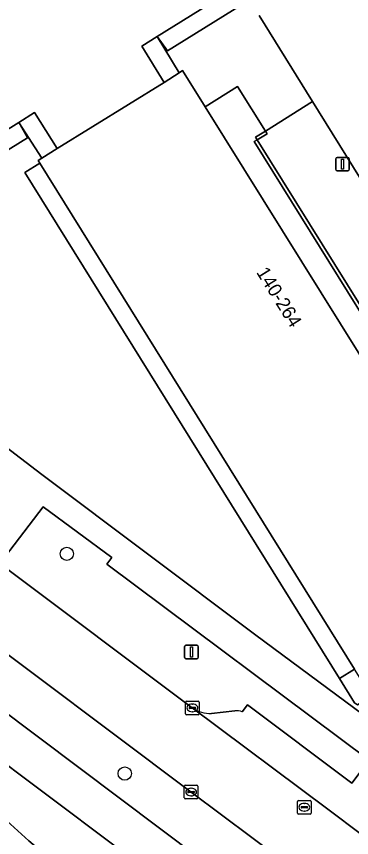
# Model space of a CAD drawing. Extents: x 159888 to 160761, y 384031 to 384750.
# Drawn here: x 160056.5 to 160081.2, y 384498.8 to 384559.3 of the extents above; entities that cross this region are included whole.
import ezdxf

# ---------------------------------------------------------------- set-up
doc = ezdxf.new("R2010")
doc.units = 0
for name, color, linetype in [('IMGEO_Berm_groen', 7, 'Continuous'), ('IMGEO_Boom', 7, 'Continuous'), ('IMGEO_Erf', 7, 'Continuous'), ('IMGEO_Fietspad_gesloten', 7, 'Continuous'), ('IMGEO_Groenvoorziening', 7, 'Continuous'), ('IMGEO_Kolk', 7, 'Continuous'), ('IMGEO_Lichtmast', 7, 'Continuous'), ('IMGEO_Pand', 7, 'Continuous'), ('IMGEO_Pand_nummerreeks', 7, 'Continuous'), ('IMGEO_Parkeervlak_open', 7, 'Continuous'), ('IMGEO_Rijbaan_lokaal_open', 7, 'Continuous'), ('IMGEO_Rioolput', 7, 'Continuous'), ('IMGEO_Voetpad_open', 7, 'Continuous')]:
    doc.layers.add(name, color=color, linetype=linetype)

msp = doc.modelspace()

# ---------------------------------------------------------------- linework, layer by layer
at = {"layer": 'IMGEO_Berm_groen'}
msp.add_lwpolyline([(160052.141, 384515.156), (160036.065, 384527.255), (160033.506, 384529.181), (160026.846, 384534.194), (160022.615, 384537.386), (160020.244, 384539.075), (160018.872, 384540.033), (160018.323, 384539.157), (160017.098, 384537.235), (160017.533, 384536.804), (160031.234, 384526.495), (160105.836, 384470.365), (160106.003, 384470.24), (160106.621, 384471.076), (160108.141, 384473.131), (160101.659, 384477.982), (160099.829, 384479.351), (160085.029, 384490.505), (160069.4, 384502.204)], close=True, dxfattribs=at)
for points in [[(160048.701, 384509.565), (160047.684, 384508.463), (160047.191, 384507.929), (160057.459, 384498.614), (160058.403, 384497.799), (160061.763, 384494.626), (160061.875, 384494.502), (160062.22, 384494.123), (160062.609, 384493.502)], [(160063.384, 384492.443), (160065.699, 384490.622), (160101.231, 384464.252), (160103.177, 384466.847), (160104.02, 384467.971), (160048.701, 384509.565)]]:
    msp.add_lwpolyline(points, dxfattribs=at)
at = {"layer": 'IMGEO_Boom'}
for centre in [(160060.257, 384519.744), (160064.513, 384503.563)]:
    msp.add_circle(centre, 0.489, dxfattribs=at)
at = {"layer": 'IMGEO_Erf'}
for points in [[(160057.163, 384547.816), (160058.271, 384548.509), (160058.141, 384548.718), (160058.407, 384548.883), (160056.714, 384551.521), (160057.369, 384550.381), (160040.209, 384539.742), (160039.539, 384540.809), (160039.158, 384540.572), (160044.048, 384536.578), (160058.403, 384525.598), (160074.056, 384513.832), (160092.698, 384500.015), (160112.975, 384485.03), (160116.883, 384487.168), (160131.986, 384495.431), (160131.163, 384496.735), (160116.313, 384487.517), (160116.183, 384487.726), (160114.737, 384486.834), (160114.554, 384487.129), (160113.873, 384486.708), (160109.069, 384494.434), (160106.102, 384494.625)], [(160092.468, 384502.292), (160090.869, 384504.464), (160089.25, 384507.094), (160087.531, 384510.255), (160083.576, 384507.794), (160082.785, 384509.053), (160082.66, 384509.254), (160081.635, 384508.614), (160081.416, 384508.779), (160080.309, 384510.56), (160057.163, 384547.816)]]:
    msp.add_lwpolyline(points, dxfattribs=at)
at = {"layer": 'IMGEO_Fietspad_gesloten'}
msp.add_lwpolyline([(160176.501, 384417.329), (160108.604, 384468.298), (160108.46, 384468.406), (160106.003, 384470.24), (160105.836, 384470.365), (160031.234, 384526.495), (160017.533, 384536.804), (160015.798, 384534.417), (160017.707, 384532.975), (160048.701, 384509.565), (160104.02, 384467.971), (160106.735, 384465.918), (160131.786, 384447.047), (160174.693, 384414.967)], dxfattribs=at)
at = {"layer": 'IMGEO_Groenvoorziening'}
for points in [[(160063.2, 384518.984), (160063.554, 384519.484), (160058.511, 384523.2), (160055.316, 384519.049), (160055.524, 384518.887), (160069.487, 384508.403)], [(160073.152, 384508.109), (160073.541, 384508.626), (160081.229, 384502.849), (160082.505, 384504.558), (160063.2, 384518.984)], [(160070.9, 384507.996), (160072.606, 384508.178)]]:
    msp.add_lwpolyline(points, dxfattribs=at)
for centre, radius, start, end in [((160070.762, 384510.175), 2.183, 234.24906, 273.61394), ((160072.732, 384506.976), 1.208, 69.63262, 95.96238)]:
    msp.add_arc(centre, radius, start, end, dxfattribs=at)
at = {"layer": 'IMGEO_Kolk'}
for p, q in [((160068.991, 384507.973), (160068.991, 384508.825)), ((160069.066, 384508.899), (160069.918, 384508.899)), ((160069.25, 384508.393), (160069.25, 384508.405)), ((160069.293, 384508.442), (160069.691, 384508.442)), ((160069.479, 384508.679), (160069.504, 384508.679)), ((160069.734, 384508.405), (160069.734, 384508.393)), ((160069.992, 384508.825), (160069.992, 384507.973)), ((160069.918, 384507.899), (160069.066, 384507.899)), ((160069.688, 384508.356), (160069.29, 384508.356)), ((160069.502, 384508.119), (160069.477, 384508.119)), ((160068.899, 384501.778), (160068.899, 384502.63)), ((160068.974, 384502.704), (160069.826, 384502.704)), ((160069.387, 384502.484), (160069.412, 384502.484)), ((160069.9, 384502.63), (160069.9, 384501.778)), ((160069.158, 384502.198), (160069.158, 384502.21)), ((160069.596, 384502.161), (160069.198, 384502.161)), ((160069.201, 384502.247), (160069.599, 384502.247)), ((160069.41, 384501.924), (160069.385, 384501.924)), ((160069.642, 384502.21), (160069.642, 384502.198)), ((160069.826, 384501.704), (160068.974, 384501.704))]:
    msp.add_line(p, q, dxfattribs=at)
for points in [[(160068.991, 384507.973), (160068.991, 384508.825)], [(160069.066, 384508.899), (160069.918, 384508.899)], [(160069.992, 384508.825), (160069.992, 384507.973)], [(160069.918, 384507.899), (160069.066, 384507.899)], [(160068.899, 384501.778), (160068.899, 384502.63)], [(160068.974, 384502.704), (160069.826, 384502.704)], [(160069.9, 384502.63), (160069.9, 384501.778)], [(160069.826, 384501.704), (160068.974, 384501.704)]]:
    msp.add_lwpolyline(points, dxfattribs=at)
for centre, radius, start, end in [((160069.068, 384508.823), 0.0765, 91.55205, 178.44795), ((160069.068, 384508.823), 0.0765, 91.55205, 178.44795), ((160069.29, 384508.402), 0.0403, 85.87752, 175.75265), ((160069.287, 384508.392), 0.0366, 178.93798, 274.71019), ((160069.691, 384508.399), 0.043, 264.86636, 352.45326), ((160069.695, 384508.404), 0.0386, 1.73085, 96.63898), ((160069.916, 384508.823), 0.0765, 1.55205, 88.44795), ((160069.916, 384508.823), 0.0765, 1.55205, 88.44795), ((160069.068, 384507.975), 0.0765, 181.55205, 268.44795), ((160069.068, 384507.975), 0.0765, 181.55205, 268.44795), ((160069.916, 384507.975), 0.0765, 271.55205, 358.44795), ((160069.916, 384507.975), 0.0765, 271.55205, 358.44795), ((160068.976, 384502.628), 0.0765, 91.55205, 178.44795), ((160068.976, 384502.628), 0.0765, 91.55205, 178.44795), ((160069.824, 384502.628), 0.0765, 1.55205, 88.44795), ((160069.824, 384502.628), 0.0765, 1.55205, 88.44795), ((160068.976, 384501.78), 0.0765, 181.55205, 268.44795), ((160068.976, 384501.78), 0.0765, 181.55205, 268.44795), ((160069.198, 384502.207), 0.0403, 85.87752, 175.75265), ((160069.195, 384502.197), 0.0366, 178.93798, 274.71019), ((160069.599, 384502.204), 0.043, 264.86636, 352.45326), ((160069.603, 384502.209), 0.0386, 1.73085, 96.63898), ((160069.824, 384501.78), 0.0765, 271.55205, 358.44795), ((160069.824, 384501.78), 0.0765, 271.55205, 358.44795)]:
    msp.add_arc(centre, radius, start, end, dxfattribs=at)
for centre, major_axis, ratio, start_param, end_param in [((160069.478, 384508.399), (-0.387, 0.002), 0.722429, 4.712389, 7.853982), ((160069.503, 384508.399), (-0.39, 0.002), 0.717154, 1.570796, 4.712389), ((160069.386, 384502.204), (-0.387, 0.002), 0.722429, 4.712389, 7.853982), ((160069.411, 384502.204), (-0.39, 0.002), 0.717154, 1.570796, 4.712389)]:
    msp.add_ellipse(centre, major_axis=major_axis, ratio=ratio, start_param=start_param, end_param=end_param, dxfattribs=at)
at = {"layer": 'IMGEO_Lichtmast'}
for p, q in [((160080.145, 384548.941), (160080.935, 384548.941)), ((160080.935, 384548.941), (160080.145, 384548.941)), ((160080.045, 384548.041), (160080.045, 384548.841)), ((160080.045, 384548.841), (160080.045, 384548.041)), ((160081.035, 384548.841), (160081.035, 384548.041)), ((160081.035, 384548.041), (160081.035, 384548.841)), ((160080.935, 384547.941), (160080.145, 384547.941)), ((160080.145, 384547.941), (160080.935, 384547.941)), ((160068.921, 384512.117), (160068.921, 384512.917)), ((160068.921, 384512.917), (160068.921, 384512.117)), ((160069.021, 384513.017), (160069.811, 384513.017)), ((160069.811, 384513.017), (160069.021, 384513.017)), ((160069.911, 384512.917), (160069.911, 384512.117)), ((160069.911, 384512.117), (160069.911, 384512.917)), ((160069.811, 384512.017), (160069.021, 384512.017)), ((160069.021, 384512.017), (160069.811, 384512.017))]:
    msp.add_line(p, q, dxfattribs=at)
for points in [[(160080.465, 384548.816), (160080.615, 384548.816), (160080.615, 384548.066), (160080.465, 384548.066), (160080.465, 384548.816)], [(160069.341, 384512.892), (160069.491, 384512.892), (160069.491, 384512.142), (160069.341, 384512.142), (160069.341, 384512.892)]]:
    msp.add_lwpolyline(points, dxfattribs=at)
for centre, start, end in [((160080.145, 384548.841), 90, 180), ((160080.145, 384548.841), 90, 180), ((160080.935, 384548.841), 0, 90), ((160080.935, 384548.841), 360, 90), ((160080.145, 384548.041), 180, 270), ((160080.145, 384548.041), 180, 270), ((160080.935, 384548.041), 270, 0), ((160080.935, 384548.041), 270, 0), ((160069.021, 384512.917), 90, 180), ((160069.021, 384512.917), 90, 180), ((160069.811, 384512.917), 0, 90), ((160069.811, 384512.917), 360, 90), ((160069.021, 384512.117), 180, 270), ((160069.021, 384512.117), 180, 270), ((160069.811, 384512.117), 270, 0), ((160069.811, 384512.117), 270, 0)]:
    msp.add_arc(centre, 0.1, start, end, dxfattribs=at)
at = {"layer": 'IMGEO_Pand'}
msp.add_lwpolyline([(160059.534, 384549.583), (160067.407, 384554.465), (160065.764, 384557.13), (160066.902, 384557.838), (160095.167, 384575.42), (160095.408, 384575.563), (160087.761, 384587.808), (160058.915, 384569.852), (160056.098, 384568.098), (160056.278, 384567.832), (160056.41, 384567.922), (160057.237, 384566.583), (160053.164, 384564.059), (160052.331, 384565.385), (160052.493, 384565.484), (160052.322, 384565.761), (160049.611, 384564.076), (160031.614, 384552.893), (160032.902, 384550.815), (160039.158, 384540.572), (160039.539, 384540.809), (160056.714, 384551.521), (160057.868, 384552.241)], close=True, dxfattribs=at)
msp.add_lwpolyline([(160088.916, 384522.994), (160070.432, 384552.675), (160068.775, 384555.335), (160068.524, 384555.176), (160067.407, 384554.465), (160059.534, 384549.583), (160058.407, 384548.883), (160058.141, 384548.718), (160058.271, 384548.509), (160081.418, 384511.253)], dxfattribs=at)
at = {"layer": 'IMGEO_Parkeervlak_open'}
msp.add_lwpolyline([(160074.982, 384550.686), (160074.252, 384550.23), (160089.532, 384525.678), (160093.724, 384528.242), (160078.34, 384553.049), (160074.859, 384550.882)], close=True, dxfattribs=at)
at = {"layer": 'IMGEO_Rijbaan_lokaal_open'}
for points in [[(160074.401, 384559.378), (160078.34, 384553.049), (160093.724, 384528.242)], [(160004.593, 384555.792), (160003.671, 384556.554), (160000.008, 384552.961), (160002.133, 384551.2), (160006.47, 384547.854), (160006.572, 384547.79), (160018.872, 384540.033), (160020.244, 384539.075), (160022.615, 384537.386), (160026.846, 384534.194), (160033.506, 384529.181), (160036.065, 384527.255), (160052.141, 384515.156), (160069.4, 384502.204), (160085.029, 384490.505), (160099.829, 384479.351), (160101.659, 384477.982), (160104.655, 384481.987), (160081.935, 384499.068), (160079.45, 384500.937), (160069.487, 384508.403), (160055.524, 384518.887)]]:
    msp.add_lwpolyline(points, dxfattribs=at)
at = {"layer": 'IMGEO_Rioolput'}
for p, q in [((160077.227, 384500.657), (160077.227, 384501.509)), ((160077.302, 384501.583), (160078.154, 384501.583)), ((160077.529, 384501.126), (160077.927, 384501.126)), ((160077.715, 384501.363), (160077.74, 384501.363)), ((160078.228, 384501.509), (160078.228, 384500.657)), ((160078.154, 384500.583), (160077.302, 384500.583)), ((160077.486, 384501.077), (160077.486, 384501.089)), ((160077.924, 384501.04), (160077.526, 384501.04)), ((160077.738, 384500.803), (160077.713, 384500.803)), ((160077.97, 384501.089), (160077.97, 384501.077))]:
    msp.add_line(p, q, dxfattribs=at)
for points in [[(160077.227, 384500.657), (160077.227, 384501.509)], [(160077.302, 384501.583), (160078.154, 384501.583)], [(160078.228, 384501.509), (160078.228, 384500.657)], [(160078.154, 384500.583), (160077.302, 384500.583)]]:
    msp.add_lwpolyline(points, dxfattribs=at)
for centre, radius, start, end in [((160077.304, 384501.507), 0.0765, 91.55205, 178.44795), ((160077.304, 384501.507), 0.0765, 91.55205, 178.44795), ((160077.526, 384501.086), 0.0403, 85.87752, 175.75265), ((160077.931, 384501.088), 0.0386, 1.73085, 96.63898), ((160078.152, 384501.507), 0.0765, 1.55205, 88.44795), ((160078.152, 384501.507), 0.0765, 1.55205, 88.44795), ((160077.304, 384500.659), 0.0765, 181.55205, 268.44795), ((160077.304, 384500.659), 0.0765, 181.55205, 268.44795), ((160077.523, 384501.076), 0.0366, 178.93798, 274.71019), ((160077.927, 384501.083), 0.043, 264.86636, 352.45326), ((160078.152, 384500.659), 0.0765, 271.55205, 358.44795), ((160078.152, 384500.659), 0.0765, 271.55205, 358.44795)]:
    msp.add_arc(centre, radius, start, end, dxfattribs=at)
for centre, major_axis, ratio, start_param, end_param in [((160077.714, 384501.083), (-0.387, 0.002), 0.722429, 4.712389, 7.853982), ((160077.739, 384501.083), (-0.39, 0.002), 0.717154, 1.570796, 4.712389)]:
    msp.add_ellipse(centre, major_axis=major_axis, ratio=ratio, start_param=start_param, end_param=end_param, dxfattribs=at)
at = {"layer": 'IMGEO_Voetpad_open'}
for points in [[(160074.721, 384560.76), (160096.289, 384574.166), (160095.408, 384575.563), (160095.167, 384575.42), (160095.85, 384574.31), (160067.65, 384556.788), (160066.902, 384557.838), (160068.524, 384555.176), (160068.775, 384555.335), (160070.432, 384552.675), (160072.809, 384554.161), (160074.859, 384550.882), (160078.34, 384553.049), (160074.401, 384559.378)], [(160058.403, 384525.598), (160044.048, 384536.578), (160039.158, 384540.572), (160036.783, 384539.121), (160032.781, 384545.559), (160030.139, 384547.584), (160028.731, 384549.365), (160021.797, 384560.469)], [(160024.426, 384550.63), (160025.015, 384549.778), (160027.848, 384545.939), (160029.847, 384543.688), (160032.705, 384541.175), (160042.053, 384532.85), (160048.192, 384527.378), (160054.515, 384519.676), (160055.271, 384519.085), (160055.316, 384519.049), (160058.511, 384523.2), (160063.554, 384519.484), (160063.2, 384518.984), (160082.505, 384504.558), (160081.229, 384502.849), (160073.541, 384508.626), (160073.152, 384508.109)], [(160112.74, 384480.43), (160117.465, 384483.034), (160112.975, 384485.03), (160092.698, 384500.015), (160074.056, 384513.832), (160058.403, 384525.598)], [(160069.487, 384508.403), (160079.45, 384500.937), (160081.935, 384499.068)], [(160072.606, 384508.178), (160070.9, 384507.996)]]:
    msp.add_lwpolyline(points, dxfattribs=at)
for points in [[(160066.902, 384557.838), (160067.65, 384556.788), (160095.85, 384574.31), (160095.167, 384575.42)], [(160068.524, 384555.176), (160066.902, 384557.838), (160065.764, 384557.13), (160067.407, 384554.465)], [(160074.252, 384550.23), (160074.129, 384550.428), (160074.859, 384550.882), (160072.809, 384554.161), (160070.432, 384552.675), (160088.916, 384522.994), (160090.34, 384523.871), (160089.71, 384524.905), (160074.041, 384550.098)], [(160056.714, 384551.521), (160058.407, 384548.883), (160059.534, 384549.583), (160057.868, 384552.241)], [(160039.539, 384540.809), (160040.209, 384539.742), (160057.369, 384550.381), (160056.714, 384551.521)], [(160074.859, 384550.882), (160074.129, 384550.428), (160074.252, 384550.23), (160074.982, 384550.686)], [(160074.041, 384550.098), (160089.71, 384524.905), (160092.484, 384526.636), (160094.321, 384523.679), (160095.882, 384524.797), (160093.724, 384528.242), (160089.532, 384525.678), (160074.252, 384550.23)], [(160058.271, 384548.509), (160057.163, 384547.816), (160080.309, 384510.56), (160081.418, 384511.253)], [(160017.707, 384532.975), (160017.336, 384532.83), (160019.582, 384526.507), (160022.276, 384525.941), (160022.294, 384525.925), (160023.801, 384525.949), (160037.38, 384515.709), (160036.177, 384514.025), (160044.659, 384505.955), (160053.556, 384497.825), (160056.29, 384495.399), (160058.403, 384497.799), (160057.459, 384498.614), (160047.191, 384507.929), (160047.684, 384508.463), (160048.701, 384509.565)], [(160081.635, 384508.614), (160082.66, 384509.254), (160081.418, 384511.253), (160080.309, 384510.56), (160081.416, 384508.779)]]:
    msp.add_lwpolyline(points, close=True, dxfattribs=at)
for centre, radius, start, end in [((160070.762, 384510.175), 2.183, 234.24906, 273.61394), ((160072.732, 384506.976), 1.208, 69.63262, 95.96238)]:
    msp.add_arc(centre, radius, start, end, dxfattribs=at)

# ---------------------------------------------------------------- texts
at = {"layer": 'IMGEO_Pand_nummerreeks'}
msp.add_text('140-264', height=1, rotation=301.9134, dxfattribs=at).set_placement((160074.161, 384540.481))

doc.saveas('drawing.dxf')
